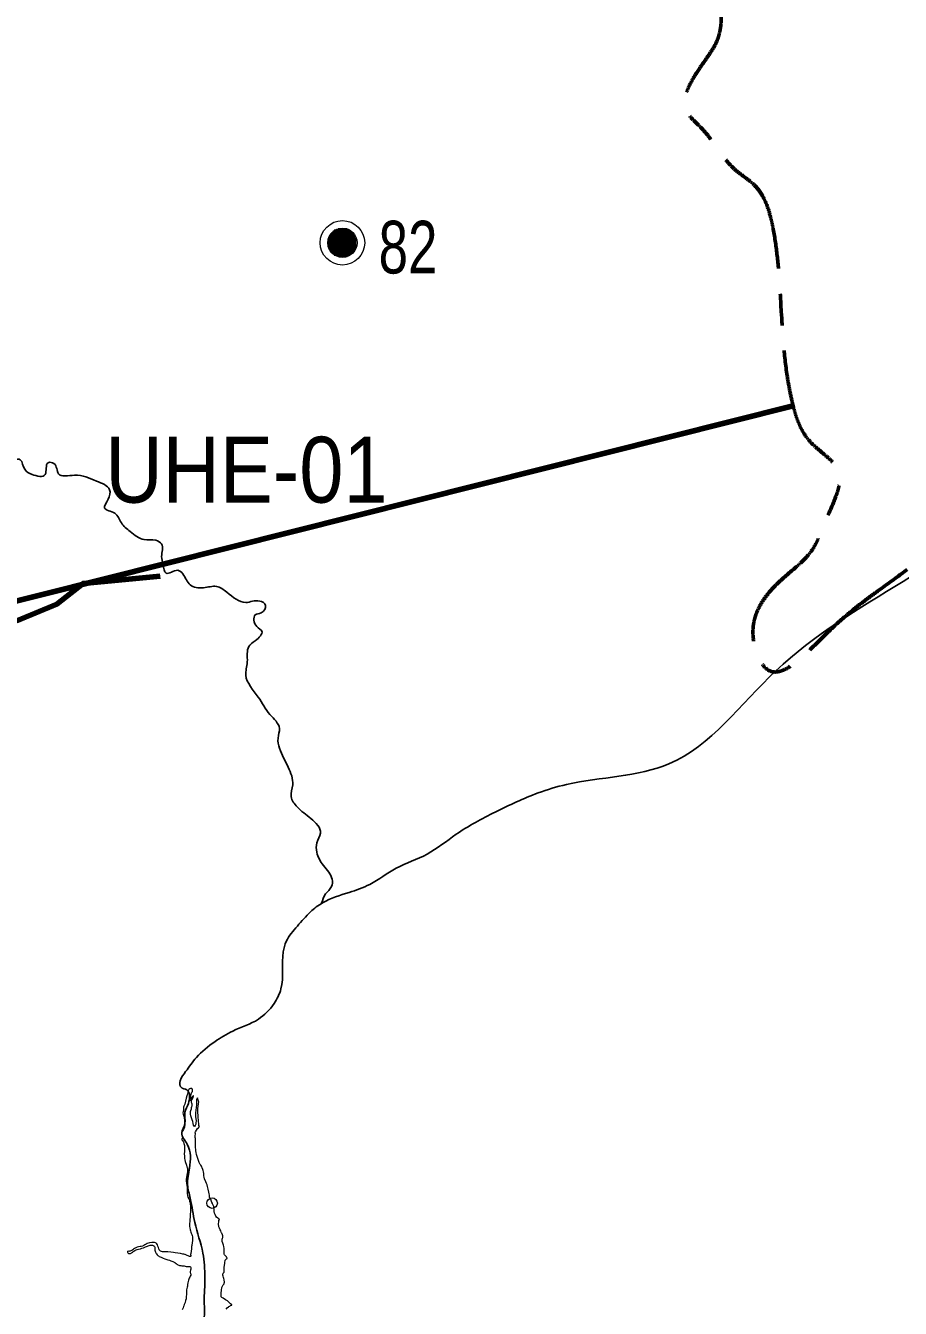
# Model space of a CAD drawing. Extents: x 553962 to 842807, y 8883888 to 9032388.
# Drawn here: x 688384 to 695016, y 8973410 to 8983143 of the extents above; entities that cross this region are included whole.
import ezdxf
from ezdxf.enums import TextEntityAlignment as Align

# ---------------------------------------------------------------- set-up
doc = ezdxf.new("R2010")
doc.units = 0
doc.header["$LTSCALE"] = 160
doc.header["$PDMODE"] = 32
doc.header["$PDSIZE"] = 80
doc.linetypes.add('LONG_DASH_SHORT_DASH', pattern=[9.9, 6, -1.2, 1.5, -1.2])
for name, color, linetype, lineweight in [('21', 7, 'Continuous', 25), ('27', 7, 'Continuous', 90), ('33', 7, 'Continuous', 13), ('34', 7, 'LONG_DASH_SHORT_DASH', 60), ('7', 7, 'Continuous', 90), ('8', 7, 'Continuous', 13)]:
    doc.layers.add(name, color=color, linetype=linetype, lineweight=lineweight)

msp = doc.modelspace()

# ---------------------------------------------------------------- linework, layer by layer
at = {"layer": '21'}
for points in [[(689736.6, 8973458), (689742.4, 8973643.8), (689727.8, 8973829.6), (689666.9, 8974061.8), (689632.1, 8974244.7), (689611.8, 8974346.9), (689626.3, 8974474.6), (689608.9, 8974654.6), (689568.3, 8974741.7), (689591.5, 8974811.3), (689591.5, 8974898.4), (689617.6, 8974965.2), (689606, 8975066.8), (689562.5, 8975087.1), (689556.7, 8975136.5), (689597.3, 8975206.1), (689678.5, 8975313.6), (689817.8, 8975432.6), (689954.2, 8975513.9), (690148.6, 8975603.8), (690267.5, 8975722.9), (690319.8, 8975833.2), (690337.2, 8976115.9), (690360.4, 8976194.3), (690444.5, 8976310.4), (690543.2, 8976417.8), (690636, 8976487.5), (690836.2, 8976565.9), (690992.9, 8976626.8), (691193.1, 8976748.8), (691428.1, 8976856.2), (691648.6, 8977007.1), (691944.6, 8977175.5), (692269.6, 8977320.7), (692484.3, 8977384.5), (693261.9, 8977541.3), (694071.4, 8978246.7), (695037.6, 8978926), (696003.8, 8979631.4), (696761.1, 8980389.1), (697178.9, 8980598.1), (697622.9, 8980545.8), (697884, 8980676.5), (698040.7, 8981094.5), (698145.1, 8981747.7), (698432.4, 8982165.7), (698876.3, 8982322.4), (699189.7, 8982479.2), (699372.5, 8982636), (699529.2, 8983315.2), (699790.3, 8983733.3), (699790.3, 8984229.7), (699999.2, 8984621.6), (700338.7, 8985065.7), (700834.8, 8985588.3)], [(685407.2, 8978371.7), (685484.9, 8978382.8), (685523.7, 8978416.1), (685584.8, 8978371.7), (685690.2, 8978360.6), (685806.8, 8978377.2), (685862.3, 8978410.5), (685940.1, 8978410.5), (686067.7, 8978438.3), (686162.1, 8978510.4), (686267.6, 8978588.1), (686495.2, 8978776.9), (686622.8, 8978887.9), (686722.7, 8978943.4), (686828.2, 8978915.7), (686922.6, 8978921.2), (686978.1, 8978987.8), (687011.4, 8979109.9), (687022.5, 8979248.7), (687028, 8979465.2), (687066.9, 8979653.9), (687155.7, 8979876), (687233.4, 8980086.9), (687261.2, 8980242.3), (687288.9, 8980320.1), (687366.7, 8980392.2), (687433.3, 8980414.4), (687511, 8980386.7), (687583.1, 8980342.2), (687572, 8980236.8), (687633.1, 8980175.7), (687760.8, 8980125.8), (687899.6, 8980059.2), (687993.9, 8980009.2), (688005, 8979937), (688043.9, 8979881.5), (688077.2, 8979826), (688110.5, 8979765), (688166, 8979776.1), (688243.7, 8979820.5), (688343.6, 8979848.2), (688376.9, 8979776.1), (688432.4, 8979737.2), (688532.4, 8979737.2), (688554.6, 8979826), (688599, 8979820.5), (688632.3, 8979742.8), (688754.4, 8979731.7), (688920.9, 8979687.2), (689020.8, 8979620.6), (689009.7, 8979548.5), (688982, 8979481.8), (689059.7, 8979443), (689109.7, 8979370.8), (689176.3, 8979304.2)], [(689176.3, 8979304.2), (689281.7, 8979243.2), (689370.6, 8979237.6), (689415, 8979209.8), (689415, 8979115.5), (689426.1, 8979054.4), (689448.3, 8978987.8), (689537.1, 8979010), (689575.9, 8978982.3), (689631.5, 8978899), (689731.4, 8978876.8), (689831.3, 8978887.9), (689909, 8978843.5), (690053.3, 8978765.8), (690158.8, 8978776.9), (690203.2, 8978743.6), (690169.9, 8978688.1), (690125.5, 8978671.4), (690136.6, 8978582.6), (690175.4, 8978548), (690125.5, 8978475.8), (690075.5, 8978431.3), (690064.4, 8978314.7), (690053.3, 8978214.7), (690147.7, 8978048.1), (690236.5, 8977914.8), (690308.7, 8977809.3), (690297.6, 8977737.1), (690308.7, 8977659.3), (690375.3, 8977515), (690408.6, 8977381.7), (690397.5, 8977292.8), (690441.9, 8977215.1), (690547.3, 8977126.2), (690619.5, 8977015.1), (690591.8, 8976942.9), (690591.8, 8976870.7), (690641.7, 8976770.8), (690708.3, 8976665.2), (690702.8, 8976609.7), (690658.4, 8976554.2), (690627.7, 8976484.1)], [(691448.5, 8968103.5), (691236.7, 8968097.7), (690972.6, 8968062.9), (690778.2, 8968065.8), (690639, 8968123.8), (690459.1, 8968196.4), (690372, 8968260.3), (690314, 8968309.6), (690241.5, 8968408.3), (690148.6, 8968495.4), (690079, 8968617.3), (689977.4, 8968704.4), (689936.8, 8968727.7), (689893.3, 8968800.8), (689861.3, 8968829.8), (689809.1, 8968850.2), (689756.9, 8968931.4), (689719.2, 8968980.8), (689629.2, 8969038.8), (689588.6, 8969082.4), (689539.3, 8969134.7), (689507.4, 8969155), (689472.6, 8969120.1), (689423.2, 8969125.9), (689298.5, 8969178.2), (689214.3, 8969213), (689025.7, 8969320.4), (688932.9, 8969384.3), (688848.7, 8969514.9), (688779.1, 8969683.3), (688683.3, 8970054.9), (688634, 8970304.5), (688555.7, 8970560), (688506.3, 8970740.8), (688506.3, 8970825), (688558.6, 8970935.3), (688668.8, 8971077.6), (688805.2, 8971199.5), (688909.6, 8971312.7), (689048.9, 8971475.3), (689214.3, 8971582.7), (689342, 8971672.7), (689394.2, 8971736.6), (689426.1, 8971887.5), (689426.1, 8972015.2), (689411.6, 8972099.4), (689394.2, 8972354.9), (689365.2, 8972555.2), (689400, 8972758.4), (689411.6, 8972929.7), (689478.3, 8973051.6), (689574.1, 8973153.2), (689681.4, 8973237.4), (689733.7, 8973330.3), (689736.6, 8973458)]]:
    msp.add_spline(points, degree=3, dxfattribs=at)
at = {"layer": '27'}
msp.add_lwpolyline([(658746.8, 8975176), (664691.5, 8973777.5), (669474.2, 8974039.3), (694202.6, 8980257.8)], dxfattribs=at)
at = {"layer": '33'}
for p, q in [((690706, 8981575), (690706, 8981415)), ((690716, 8981585), (690716, 8981405)), ((690726, 8981595), (690726, 8981395)), ((690736, 8981595), (690736, 8981395)), ((690746, 8981595), (690746, 8981395)), ((690756, 8981605), (690756, 8981385)), ((690766, 8981605), (690766, 8981385)), ((690776, 8981605), (690776, 8981385)), ((690786, 8981605), (690786, 8981385)), ((690796, 8981605), (690796, 8981385)), ((690806, 8981605), (690806, 8981385)), ((690816, 8981605), (690816, 8981385)), ((690826, 8981595), (690826, 8981395)), ((690836, 8981595), (690836, 8981395)), ((690846, 8981585), (690846, 8981405)), ((690856, 8981575), (690856, 8981415)), ((690676, 8981525), (690676, 8981465)), ((690686, 8981545), (690686, 8981445)), ((690696, 8981565), (690696, 8981425)), ((690866, 8981565), (690866, 8981425)), ((690876, 8981555), (690876, 8981435)), ((690886, 8981535), (690886, 8981455))]:
    msp.add_line(p, q, dxfattribs=at)
for radius in [168.7, 111]:
    msp.add_circle((690786, 8981495), radius, dxfattribs=at)
at = {"layer": '34'}
msp.add_spline([(683598.6, 8994777.1), (684397.7, 8994464.4), (685057.9, 8994117), (685335.8, 8993804.3), (685509.6, 8993491.6), (685648.5, 8993005.2), (685787.5, 8992692.5), (686065.5, 8992275.5), (686343.4, 8991858.6), (686725.6, 8991615.4), (687073, 8991302.7), (687420.5, 8990920.5), (687906.9, 8989912.9), (688323.8, 8989079.1), (688636.5, 8988384.2), (688984, 8987863), (689435.6, 8987654.6), (689817.8, 8987515.6), (690269.5, 8987168.1), (690582.2, 8986959.7), (690825.4, 8986994.4), (691033.9, 8986716.5), (691311.8, 8986369), (691902.5, 8985500.4), (692354.1, 8985153), (692666.8, 8984701.3), (692875.3, 8984214.9), (693158.7, 8983934.4), (693502.3, 8983815), (693545.2, 8983676.6), (693602.5, 8983504.7), (693621.6, 8983017.8), (693570.2, 8982929.4), (693397.3, 8982487.9), (693500.7, 8982373.5), (693769.5, 8982043.9), (693907.8, 8981934.1), (694056.6, 8981574.3), (694126.1, 8980775.2), (694195.6, 8980288.8), (694332.5, 8979985.6), (694542.5, 8979770.8), (694432.7, 8979351), (694365.9, 8979193.5), (694122.6, 8978945.4), (693898.3, 8978539.8), (694012.8, 8978253.5), (694475.7, 8978549.3), (695243.9, 8979169.6), (695396.6, 8979322.3), (696002.5, 8979718.4), (696732.6, 8980376.8), (697123.8, 8980615.4), (697739.5, 8980636.2), (698156.4, 8980636.2)], degree=3, dxfattribs=at)
at = {"layer": '7'}
msp.add_lwpolyline([(687687.2, 8978910.9), (687782.4, 8978765.4), (688043, 8978657), (688322.2, 8978630), (688619.4, 8978751.8), (688820.4, 8978910.6), (689404, 8978966.5)], dxfattribs=at)
at = {"layer": '8'}
for points in [[(689646.3, 8975074.7), (689641.3, 8975078.4), (689638.2, 8975079.7), (689629.5, 8975076.6), (689622, 8975069.7), (689616.4, 8975059.1), (689613.2, 8975048.4), (689610.7, 8975035.3), (689605.1, 8975022.8), (689600.7, 8975005.3), (689596.3, 8974982.2), (689590.7, 8974959.2), (689583.2, 8974944.9), (689581.9, 8974935.5), (689580, 8974919.9), (689579.4, 8974904.3), (689575.6, 8974893.7), (689577.5, 8974883.7), (689582.5, 8974868.1), (689585, 8974854.3), (689588.1, 8974834.4), (689591.2, 8974808.1), (689588.1, 8974785.7), (689580, 8974767.5), (689571.8, 8974751.9), (689565.7, 8974740.2), (689567.6, 8974741.3), (689567.6, 8974728.1), (689569.1, 8974721.7), (689571, 8974715.7), (689572.6, 8974707), (689571.8, 8974702.2), (689568.6, 8974696.4), (689567.3, 8974692.4), (689568.3, 8974689.3), (689572.8, 8974682.9), (689577.6, 8974676.1), (689582.3, 8974666), (689584.4, 8974659.7), (689586, 8974653.1)], [(689646.3, 8974949), (689645.7, 8974958.3), (689644.5, 8974967.1), (689642.6, 8974971.4), (689642, 8974976.4), (689642, 8974986.4), (689643.2, 8974991.4), (689645.7, 8974995.2), (689650.1, 8975000.8), (689652, 8975005.2), (689653.2, 8975010.8), (689655.1, 8975016.4), (689656.4, 8975019.5), (689655.7, 8975021.4), (689654.5, 8975022.7), (689653.2, 8975022.7), (689650.7, 8975020.2), (689648.2, 8975017), (689645.7, 8975012.7), (689640.8, 8975007), (689640.1, 8975002), (689639.5, 8974993.9), (689637.6, 8974990.2), (689635.7, 8974988.3), (689633.2, 8974987.7), (689632, 8974986.4), (689629.5, 8974988.9), (689628.2, 8974991.4), (689630.1, 8974996.4), (689630.7, 8975000.8), (689634.5, 8975005.8), (689635.7, 8975011.4), (689637.6, 8975021.4), (689638.3, 8975031.4), (689642.6, 8975042.2), (689645.1, 8975050.3), (689648.2, 8975054.7), (689648.2, 8975062.8), (689650.1, 8975068.4), (689646.3, 8975074.7)], [(689691.6, 8974992.5), (689690.8, 8974995.2), (689689.2, 8974999.2), (689689.2, 8974999.2), (689688.1, 8975002.5), (689687.5, 8975006.5), (689684.6, 8975002.7), (689682.8, 8975000.2), (689680.3, 8974995.2), (689680.3, 8974987.1), (689680.2, 8974968.4), (689678.4, 8974954), (689677.6, 8974934.3), (689673.8, 8974913.7), (689672.6, 8974893.1), (689672.6, 8974873.1), (689670.7, 8974862.5), (689675.1, 8974849.3), (689675.7, 8974832.5), (689675.1, 8974818.1), (689673.2, 8974807.5), (689670.1, 8974796.9), (689665.1, 8974790.7), (689661.3, 8974792.5), (689656.9, 8974800), (689654.4, 8974812.5), (689650.7, 8974826.8), (689647, 8974839.3), (689641.3, 8974855.3), (689636.3, 8974870.3), (689635.1, 8974884), (689634.4, 8974895.9), (689634.4, 8974902.8), (689637.6, 8974910.9), (689641.3, 8974923.4), (689642, 8974935.2), (689643.2, 8974939.6), (689645.1, 8974940.8), (689646.3, 8974945.8), (689646.3, 8974949)], [(689694.7, 8974532.3), (689689.1, 8974547.4), (689684.5, 8974561.5), (689680, 8974577.7), (689677.2, 8974591.4), (689675.1, 8974605.5), (689672.6, 8974639.6), (689670.8, 8974660.7), (689672.6, 8974681.1), (689672.6, 8974691.6), (689671.2, 8974700.1), (689669.4, 8974704.7), (689668.4, 8974711.7), (689668.4, 8974716.6), (689670.5, 8974721.5), (689671.2, 8974731), (689670.9, 8974739.8), (689670.2, 8974739.8), (689670.2, 8974745.1), (689672.7, 8974750.1), (689679.6, 8974761.3), (689687.1, 8974775.1), (689695.2, 8974780.7), (689702.7, 8974788.8), (689698.3, 8974796.3), (689697.1, 8974803.8), (689694, 8974834.4), (689692.8, 8974859.4), (689692.1, 8974874.7), (689690.8, 8974892.2), (689689, 8974901.5), (689689, 8974917.2), (689689, 8974929.6), (689692.1, 8974940.9), (689695.2, 8974962.1), (689695.9, 8974977.7), (689695.2, 8974980.8), (689694.6, 8974985.2), (689692.8, 8974988.3), (689691.6, 8974992.5)], [(689586, 8974653.1), (689587.3, 8974645.2), (689588.1, 8974636.5), (689588.1, 8974619), (689587.3, 8974600.8), (689586.8, 8974582.8), (689587.8, 8974564.6), (689588.9, 8974547.5), (689591, 8974535.8), (689593.3, 8974525), (689596.5, 8974515.5), (689599.9, 8974504.2), (689603.1, 8974496.8), (689607, 8974484.4), (689609.2, 8974478.6), (689610.7, 8974470.4), (689611.5, 8974459.8), (689610.7, 8974447.7), (689608.3, 8974432.3), (689604.1, 8974404.7), (689602.3, 8974387.7), (689602.3, 8974374), (689604.1, 8974358.7), (689606.5, 8974342.3), (689607.5, 8974327.3), (689608.8, 8974298.5), (689609.6, 8974280.8), (689611.4, 8974265.2), (689614.9, 8974252.3), (689620.1, 8974241.2), (689625.2, 8974229.6), (689627.6, 8974220.9), (689630.5, 8974209.8), (689632.6, 8974200.6), (689633.3, 8974186.8), (689634.1, 8974176.8), (689633.9, 8974164.7), (689632.8, 8974154.4), (689632.8, 8974140.9), (689632.3, 8974128.2)], [(689797.9, 8974208.7), (689795.8, 8974214.4), (689794.1, 8974217.9), (689792, 8974222.5), (689791.3, 8974225.6), (689790.6, 8974230.2), (689791.3, 8974233.7), (689788.1, 8974235.5), (689783.9, 8974237.6), (689782, 8974246.9), (689779.5, 8974249.4), (689777.1, 8974251.8), (689777.4, 8974254.6), (689778.1, 8974258.5), (689778.5, 8974262.4), (689779.2, 8974268), (689776.7, 8974279.6), (689773.2, 8974291.6), (689767.5, 8974315.4), (689764.7, 8974325.3), (689761.9, 8974334.8), (689759.1, 8974346.4), (689756.3, 8974356.6), (689751, 8974370), (689740.8, 8974392.1), (689736.9, 8974406.4), (689735.5, 8974414.8), (689734.5, 8974422.9), (689733.8, 8974432.4), (689731.7, 8974446.2), (689729.2, 8974455.3), (689726.4, 8974463.8), (689721.5, 8974476.1), (689719.7, 8974481.6), (689716.2, 8974489.4), (689711.6, 8974495.7), (689707.7, 8974500.6), (689705.3, 8974505.6), (689700.7, 8974515.8), (689694.7, 8974532.3)], [(689876, 8973942.1), (689878.8, 8973948.4), (689879.2, 8973952.7), (689878.9, 8973960.3), (689876.8, 8973967.3), (689871.5, 8973979.7), (689869.7, 8973983.5), (689866.6, 8973988.8), (689862.7, 8973998), (689859.2, 8974005), (689853.2, 8974019.4), (689849.3, 8974029.6), (689847.9, 8974034.9), (689846.2, 8974040.5), (689845.8, 8974046.2), (689846.2, 8974054.6), (689848.3, 8974063.4), (689849.7, 8974070), (689849, 8974075.7), (689854.3, 8974084.1), (689848.7, 8974088.3), (689840.2, 8974095), (689831.4, 8974102), (689826.1, 8974110.5), (689820.5, 8974122.4), (689816.3, 8974132.6), (689814.2, 8974145), (689813.1, 8974158.7), (689812, 8974174.1), (689811.3, 8974181.5), (689797.9, 8974208.7)], [(689632.3, 8974128.2), (689632.5, 8974112.1), (689630.9, 8974100), (689629.1, 8974087.3), (689627.7, 8974072.2), (689627.2, 8974051.7), (689626.9, 8974043.5), (689627.5, 8974031.9), (689628.2, 8974020.2), (689631.2, 8974005.2), (689633.5, 8973996.8), (689636.2, 8973989.1), (689639.6, 8973981.2), (689641.7, 8973975.9), (689643.3, 8973970.1), (689645.7, 8973961.9), (689648.3, 8973952.1), (689649.6, 8973943.2), (689650.1, 8973931.8), (689649.3, 8973921.2), (689647.2, 8973909.1), (689644, 8973888), (689642.7, 8973878.5), (689640.6, 8973858.7), (689639.8, 8973846.8), (689639, 8973836.8), (689637.7, 8973829.9), (689635.8, 8973824.1), (689635, 8973819.9), (689635, 8973815.4), (689635.8, 8973812.5), (689635.8, 8973805.9), (689635, 8973804), (689629.7, 8973802.7), (689626.3, 8973803), (689615.2, 8973808.8), (689608.6, 8973811.9), (689604.1, 8973814.1), (689599.1, 8973816.2), (689594.3, 8973818.3)], [(689195.5, 8973854.6), (689188.1, 8973849.8), (689181.2, 8973846.7), (689176.4, 8973843.8), (689172, 8973842.7), (689167.2, 8973842.2), (689161.7, 8973843.2), (689159.3, 8973845.6), (689157.7, 8973843.7), (689155.8, 8973841.6), (689156.1, 8973836.9), (689157.7, 8973830.8), (689160.6, 8973828.4), (689163.2, 8973826.6), (689167.7, 8973825.5), (689174.3, 8973825.5), (689178.5, 8973826.6), (689183.3, 8973828.2), (689187.3, 8973830.6), (689191.5, 8973833.7), (689195.7, 8973836.9), (689200.2, 8973841.1), (689205.5, 8973844.8), (689211, 8973848.8), (689216.9, 8973851.7), (689222.1, 8973854.1), (689229.3, 8973855.9), (689239.8, 8973858.3), (689254.6, 8973862.5), (689264.1, 8973865.4), (689277.6, 8973870.3), (689292.1, 8973876.1), (689307.2, 8973881.9), (689312.5, 8973883.5), (689321.4, 8973887.5), (689327.8, 8973889.1), (689332.3, 8973889.9), (689339.7, 8973889.9), (689344.7, 8973889.1), (689350.5, 8973887.8)], [(689594.3, 8973818.3), (689589.8, 8973819.3), (689583.5, 8973820.9), (689576.1, 8973822.2), (689557.1, 8973825.9), (689538.3, 8973829.1), (689517.6, 8973831.5), (689504.1, 8973833.4), (689485.6, 8973835.7), (689462.1, 8973838.6), (689438.6, 8973838.9), (689422.2, 8973839.4), (689414.3, 8973840.7), (689407.2, 8973844.7), (689401.3, 8973849.4), (689397.1, 8973854.7), (689394.8, 8973861.8), (689391.1, 8973871.1), (689387.4, 8973881.1), (689383.7, 8973891.1), (689379.2, 8973898.7), (689374.7, 8973903.5), (689368.4, 8973907.1), (689361.5, 8973909.3), (689353.8, 8973910.3), (689340.9, 8973909.8), (689324.3, 8973906.6), (689306.3, 8973901), (689297.1, 8973896), (689288.9, 8973891.3), (689279.4, 8973886.2), (689270.1, 8973882.5), (689260.9, 8973879.6), (689251.9, 8973878), (689240.3, 8973875.9), (689230, 8973873.5), (689219.9, 8973870.1), (689208.6, 8973864), (689201, 8973858.3), (689195.5, 8973854.6)], [(689350.5, 8973887.8), (689354.2, 8973885.4), (689356.3, 8973883.5), (689358.7, 8973881.2), (689360.8, 8973878.5), (689362.4, 8973874.3), (689363.2, 8973870.9), (689363.9, 8973859.5), (689364.5, 8973851.3), (689366.3, 8973842.9), (689368.2, 8973836.5), (689370.8, 8973830.5), (689372.9, 8973826.8), (689375.8, 8973823.1), (689380.8, 8973816.7), (689385.9, 8973812), (689391.2, 8973807.5), (689397.3, 8973803.8), (689403.1, 8973801.2), (689411.3, 8973798), (689415.8, 8973796.2), (689426.9, 8973790.9), (689439, 8973786.4), (689448, 8973782.7), (689454.9, 8973780.3), (689462, 8973778), (689474.4, 8973774.3), (689485.5, 8973770.6), (689493.1, 8973768.2), (689500.8, 8973765.1), (689509, 8973761.2), (689514.2, 8973758.1), (689514.2, 8973758.1), (689518.7, 8973755.2), (689526.1, 8973750.1), (689530.9, 8973746.2), (689534.8, 8973743.3), (689538.8, 8973740.6), (689544.3, 8973737.7), (689550.7, 8973735.6)], [(689890.3, 8973626.6), (689886.8, 8973637.1), (689884, 8973644.9), (689881.9, 8973653.3), (689880.2, 8973662.5), (689879.8, 8973669.8), (689881.6, 8973676.9), (689885.8, 8973681.1), (689888.6, 8973683.9), (689889.3, 8973686), (689889.3, 8973698.7), (689890.3, 8973722.2), (689891.8, 8973734.5), (689893.5, 8973751.8), (689893.9, 8973760.2), (689895.7, 8973770.4), (689896.7, 8973775), (689899.2, 8973778.5), (689902.7, 8973781.3), (689908, 8973784.5), (689910.8, 8973787.7), (689911.2, 8973790.2), (689910.5, 8973794.4), (689906.9, 8973799.6), (689902.7, 8973805.3), (689897.8, 8973810.2), (689891.8, 8973816.2), (689890.1, 8973821.8), (689889.4, 8973827.8), (689888.7, 8973833.4), (689889.7, 8973848.9), (689889.4, 8973864), (689887.3, 8973879.5), (689884.1, 8973890.4), (689880.2, 8973903.4), (689875.3, 8973917.8), (689873.2, 8973924.2), (689872.9, 8973928.4), (689873.6, 8973934.4), (689876, 8973942.1)], [(689550.7, 8973735.6), (689559.7, 8973734.1), (689568.6, 8973733.5), (689578.2, 8973732.7), (689587.1, 8973731.4), (689594, 8973729.8), (689601.4, 8973727.7), (689606.7, 8973726.9), (689613.5, 8973726.7), (689620.7, 8973727.2), (689626, 8973728), (689628.9, 8973727.8), (689632, 8973726.4), (689634.1, 8973724.1), (689636, 8973720.9), (689636.8, 8973716.4), (689637.3, 8973712.7), (689636.2, 8973707.2), (689634.4, 8973699.8), (689632.5, 8973690.2), (689632.5, 8973681.8), (689633.6, 8973677.1), (689634.6, 8973674.4), (689636.2, 8973670.2), (689636.4, 8973666), (689635.6, 8973660.5), (689632.4, 8973653.1), (689628.4, 8973645.4), (689624.3, 8973637.7), (689618.8, 8973624.5), (689615.3, 8973614.7), (689612.7, 8973603.6), (689611.1, 8973590.1), (689610, 8973575.1), (689609.1, 8973576.6), (689608.2, 8973569.7), (689605.6, 8973560.2), (689604.8, 8973550.7), (689604.3, 8973534.2), (689602.6, 8973514)], [(689904.2, 8973403.4), (689913.1, 8973414.2), (689921.6, 8973421.2), (689925.1, 8973423.7), (689931.5, 8973427.6), (689936.7, 8973430.4), (689944.1, 8973432.8), (689946.2, 8973433.6), (689946.9, 8973435), (689946.2, 8973436.7), (689937.8, 8973444.8), (689932.2, 8973449.4), (689929, 8973452.2), (689919.5, 8973461), (689913.5, 8973466.2), (689898.3, 8973475.3), (689880.4, 8973486.9), (689872.3, 8973492.6), (689868.8, 8973495.7), (689866.7, 8973497.5), (689866.3, 8973499.6), (689866, 8973525.6), (689868.8, 8973548.9), (689871.6, 8973566.8), (689873.4, 8973573.1), (689875.9, 8973579.1), (689881.9, 8973587.9), (689885.7, 8973593.2), (689888.2, 8973597), (689890, 8973601.9), (689890.7, 8973607.6), (689890.3, 8973626.6)], [(689602.6, 8973514), (689601.3, 8973500.1), (689600.8, 8973490.7), (689600, 8973482.9), (689597, 8973469.1), (689592.6, 8973453.1), (689587, 8973438), (689582.2, 8973428.1), (689580.9, 8973423.3), (689578.3, 8973414.7), (689570.1, 8973397.4)]]:
    msp.add_lwpolyline(points, dxfattribs=at)
msp.add_point((689797.9, 8974208.7), dxfattribs=at)

# ---------------------------------------------------------------- texts
at = {"layer": '33', "width": 0.75}
msp.add_text('82', height=400, dxfattribs=at).set_placement((691060.2, 8981262.1))
at = {"layer": '7', "width": 0.9}
msp.add_text('UHE-01', height=500, dxfattribs=at).set_placement((690058.3, 8979523.3), align=Align.CENTER)

doc.saveas('drawing.dxf')
